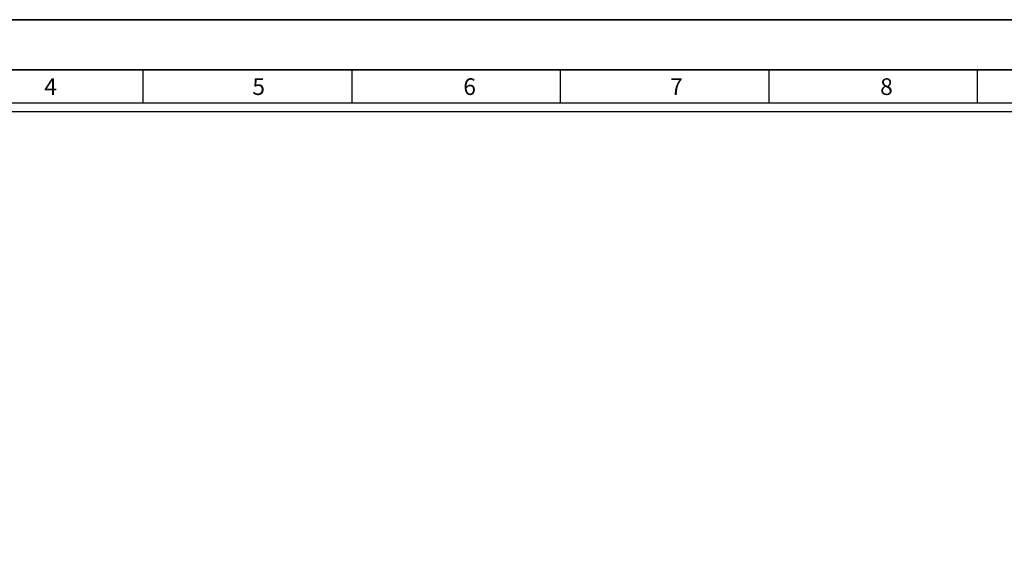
# Model space of a CAD drawing. Header units: millimetres. Extents: x -559 to 10735, y -2326 to 222.
# Tile 480 of 656: x 3831 to 4065, y -1842 to -1717. Entities that reach past the tile are written whole.
import ezdxf

# ---------------------------------------------------------------- set-up
doc = ezdxf.new("R2010")
doc.units = ezdxf.units.MM
doc.header["$LTSCALE"] = 4
doc.layers.add('Modelo', color=251, linetype='Continuous')

msp = doc.modelspace()

# ---------------------------------------------------------------- linework, layer by layer
at = {"layer": 'Modelo'}
for p, q in [((3643.16, -1716.64), (4230.42, -1716.64)), ((4157.26, -1728.5), (3662.93, -1728.5)), ((3761.8, -1728.5), (3860.66, -1728.5)), ((3860.66, -1736.41), (3860.66, -1728.5)), ((3860.66, -1728.5), (3959.53, -1728.5)), ((3910.1, -1728.5), (3910.1, -1736.41)), ((3959.53, -1736.41), (3959.53, -1728.5)), ((3959.53, -1728.5), (4058.39, -1728.5)), ((4008.96, -1728.5), (4008.96, -1736.41)), ((4058.39, -1736.41), (4058.39, -1728.5)), ((4058.39, -1728.5), (4157.26, -1728.5)), ((3910.1, -1736.41), (3910.1, -1736.41))]:
    msp.add_line(p, q, dxfattribs=at)
for points in [[(3643.16, -2131.87), (4230.42, -2131.87), (4230.42, -1716.64), (3643.16, -1716.64)], [(3662.93, -2112.1), (4210.65, -2112.1), (4210.65, -1736.41), (3662.93, -1736.41)], [(4208.67, -2110.12), (3664.91, -2110.12), (3664.91, -1738.39), (4208.67, -1738.39)]]:
    msp.add_lwpolyline(points, close=True, dxfattribs=at)

# ---------------------------------------------------------------- texts
at = {"layer": 'Modelo', "char_height": 3.95, "attachment_point": 1}
for s, heights, insert in [('4', [3.95], (3837.19, -1730.53)), ('5', [0], (3886.52, -1730.53)), ('6', [0], (3936.52, -1730.53)), ('7', [0], (3985.54, -1730.53)), ('8', [0], (4035.34, -1730.53))]:
    msp.add_mtext_dynamic_manual_height_columns(s, width=54.2922, gutter_width=19.77, heights=heights, dxfattribs=dict(at, insert=insert))

doc.saveas('drawing.dxf')
